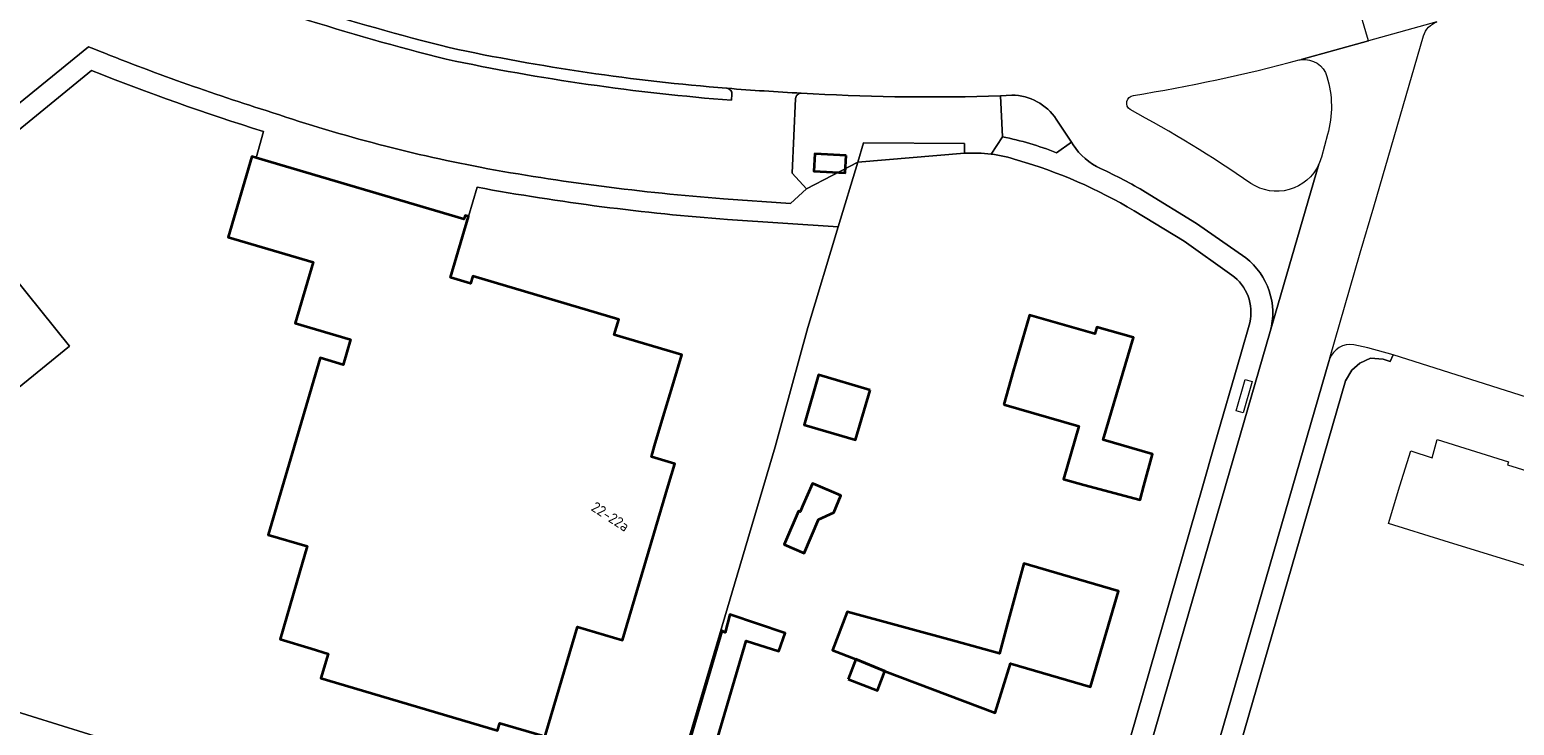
# Model space of a CAD drawing. Extents: x 184422 to 188298, y 343471 to 350189.
# Tile 466 of 513: x 187363 to 187490, y 348979 to 349039. Entities that reach past the tile are written whole.
import ezdxf
from ezdxf.enums import TextEntityAlignment as Align

# ---------------------------------------------------------------- set-up
doc = ezdxf.new("R2010")
doc.units = 0
for name, color, linetype, lineweight in [('B-WA-GR-BEPLANTING_CULTUUR_BODEMBEDEKKER-GV', 252, 'Continuous', 18), ('B-WA-GR-BEPLANTING_CULTUUR_HEESTERS-GV', 252, 'Continuous', 18), ('B-WA-OG-TERREIN_ERF-GV', 252, 'Continuous', 18), ('B-WA-VH-VERHARDING_ASFALT-GV', 252, 'Continuous', 18), ('B-WA-VH-VERHARDING_BETONSTRAATSTEEN-GV', 252, 'Continuous', 18), ('B-WA-VH-VERHARDING_TEGEL-GV', 252, 'Continuous', 18), ('B-WE-OG-BEBOUWING-GV', 250, 'Continuous', 35), ('B-WE-OG-BEBOUWING-T18', 10, 'Continuous', 18)]:
    doc.layers.add(name, color=color, linetype=linetype, lineweight=lineweight)
doc.styles.add('NLCS-ISO-M500-T18', font='NLCS-ISO.ttf', dxfattribs={"height": 0.9})

msp = doc.modelspace()

# ---------------------------------------------------------------- linework, layer by layer
at = {"layer": 'B-WA-GR-BEPLANTING_CULTUUR_BODEMBEDEKKER-GV', "flags": 128}
msp.add_lwpolyline([(187433.64, 349027.727), (187442.781, 349028.491), (187442.783, 349029.316), (187434.138, 349029.377)], close=True, dxfattribs=at)
msp.add_lwpolyline([(187433.64, 349027.727), (187442.781, 349028.491), (187442.783, 349029.316), (187434.138, 349029.377)], close=True, dxfattribs=at)
msp.add_lwpolyline([(187433.64, 349027.727), (187442.781, 349028.491), (187442.783, 349029.316), (187434.138, 349029.377)], close=True, dxfattribs=at)
at = {"layer": 'B-WA-GR-BEPLANTING_CULTUUR_HEESTERS-GV'}
for points in [[(187398.657, 349037.538, -0.0296696), (187373.852, 349045.396)], [(187398.657, 349037.538, -0.0296696), (187373.852, 349045.396)], [(187398.657, 349037.538, -0.0296696), (187373.852, 349045.396)], [(187373.489, 349044.455, 0.0304844), (187398.397, 349036.548)], [(187373.489, 349044.455, 0.0304844), (187398.397, 349036.548)], [(187373.489, 349044.455, 0.0304844), (187398.397, 349036.548)], [(187422.406, 349034.062, -0.0323418), (187398.657, 349037.538)], [(187422.406, 349034.062, -0.0323418), (187398.657, 349037.538)], [(187422.406, 349034.062, -0.0323418), (187398.657, 349037.538)], [(187398.397, 349036.548, 0.0323917), (187422.839, 349033.03)], [(187398.397, 349036.548, 0.0323917), (187422.839, 349033.03)], [(187398.397, 349036.548, 0.0323917), (187422.839, 349033.03)], [(187422.864, 349033.548, 0.3929931), (187422.465, 349034.057)], [(187422.864, 349033.548, 0.3929931), (187422.465, 349034.057)], [(187422.864, 349033.548, 0.3929931), (187422.465, 349034.057)], [(187450.646, 349031.404, 0.2510909), (187446.843, 349033.465)], [(187450.646, 349031.404, 0.2510909), (187446.843, 349033.465)], [(187450.646, 349031.404, 0.2510909), (187446.843, 349033.465)], [(187446.039, 349029.909, -0.04387), (187450.653, 349028.542)], [(187446.039, 349029.909, -0.04387), (187450.653, 349028.542)], [(187446.039, 349029.909, -0.04387), (187450.653, 349028.542)]]:
    msp.add_lwpolyline(points, format="xyb", dxfattribs=at)
at = {"layer": 'B-WA-GR-BEPLANTING_CULTUUR_HEESTERS-GV', "flags": 128}
for points in [[(187422.465, 349034.057), (187422.406, 349034.062)], [(187422.465, 349034.057), (187422.406, 349034.062)], [(187422.465, 349034.057), (187422.406, 349034.062)], [(187422.839, 349033.03), (187422.864, 349033.548)], [(187422.839, 349033.03), (187422.864, 349033.548)], [(187422.839, 349033.03), (187422.864, 349033.548)], [(187446.843, 349033.465), (187445.876, 349033.424), (187446.039, 349029.909)], [(187446.843, 349033.465), (187445.876, 349033.424), (187446.039, 349029.909)], [(187446.843, 349033.465), (187445.876, 349033.424), (187446.039, 349029.909)], [(187450.653, 349028.542), (187451.932, 349029.447), (187450.646, 349031.404)], [(187450.653, 349028.542), (187451.932, 349029.447), (187450.646, 349031.404)], [(187450.653, 349028.542), (187451.932, 349029.447), (187450.646, 349031.404)]]:
    msp.add_lwpolyline(points, dxfattribs=at)
at = {"layer": 'B-WA-OG-TERREIN_ERF-GV', "flags": 128}
for points in [[(187368.007, 349035.59), (187355.429, 349025.303), (187357.565, 349022.596), (187366.13, 349011.974), (187359.041, 349006.2), (187352.865, 349001.132), (187336.865, 348988.357), (187354.121, 348982.981), (187371.719, 348977.507), (187389.201, 348972.012), (187386.61, 348963.21), (187384.842, 348957.254), (187387.905, 348956.274), (187392.793, 348954.738), (187394.487, 348960.156), (187395.362, 348962.952), (187412.673, 348957.597), (187417.259, 348971.922), (187426.565, 349003.353), (187429.365, 349013.571), (187431.962, 349022.186), (187422.498, 349022.817)], [(187368.007, 349035.59), (187355.429, 349025.303), (187357.565, 349022.596), (187366.13, 349011.974), (187359.041, 349006.2), (187352.865, 349001.132), (187336.865, 348988.357), (187354.121, 348982.981), (187371.719, 348977.507), (187389.201, 348972.012), (187386.61, 348963.21), (187384.842, 348957.254), (187387.905, 348956.274), (187392.793, 348954.738), (187394.487, 348960.156), (187395.362, 348962.952), (187412.673, 348957.597), (187417.259, 348971.922), (187426.565, 349003.353), (187429.365, 349013.571), (187431.962, 349022.186), (187422.498, 349022.817)], [(187368.007, 349035.59), (187355.429, 349025.303), (187357.565, 349022.596), (187366.13, 349011.974), (187359.041, 349006.2), (187352.865, 349001.132), (187336.865, 348988.357), (187354.121, 348982.981), (187371.719, 348977.507), (187389.201, 348972.012), (187386.61, 348963.21), (187384.842, 348957.254), (187387.905, 348956.274), (187392.793, 348954.738), (187394.487, 348960.156), (187395.362, 348962.952), (187412.673, 348957.597), (187417.259, 348971.922), (187426.565, 349003.353), (187429.365, 349013.571), (187431.962, 349022.186), (187422.498, 349022.817)], [(187377.737, 348933.113), (187377.946, 348933.819), (187382.584, 348949.486), (187384.842, 348957.254), (187386.61, 348963.21), (187389.201, 348972.012), (187371.719, 348977.507), (187354.121, 348982.981), (187336.865, 348988.357), (187352.865, 349001.132), (187359.041, 349006.2), (187366.13, 349011.974), (187357.565, 349022.596), (187355.429, 349025.303), (187354.367, 349026.649), (187348.324, 349034.308), (187333.536, 349022.271), (187313.75, 349006.246), (187313.516, 349006.559), (187306.372, 349000.709)], [(187377.737, 348933.113), (187377.946, 348933.819), (187382.584, 348949.486), (187384.842, 348957.254), (187386.61, 348963.21), (187389.201, 348972.012), (187371.719, 348977.507), (187354.121, 348982.981), (187336.865, 348988.357), (187352.865, 349001.132), (187359.041, 349006.2), (187366.13, 349011.974), (187357.565, 349022.596), (187355.429, 349025.303), (187354.367, 349026.649), (187348.324, 349034.308), (187333.536, 349022.271), (187313.75, 349006.246), (187313.516, 349006.559), (187306.372, 349000.709)], [(187377.737, 348933.113), (187377.946, 348933.819), (187382.584, 348949.486), (187384.842, 348957.254), (187386.61, 348963.21), (187389.201, 348972.012), (187371.719, 348977.507), (187354.121, 348982.981), (187336.865, 348988.357), (187352.865, 349001.132), (187359.041, 349006.2), (187366.13, 349011.974), (187357.565, 349022.596), (187355.429, 349025.303), (187354.367, 349026.649), (187348.324, 349034.308), (187333.536, 349022.271), (187313.75, 349006.246), (187313.516, 349006.559), (187306.372, 349000.709)], [(187386.831, 348986.071), (187384.177, 348986.869), (187385.823, 348992.573), (187386.476, 348994.838), (187383.138, 348995.822), (187387.6, 349010.968), (187389.576, 349010.386), (187390.21, 349012.534), (187385.471, 349013.93), (187387.014, 349019.168), (187379.724, 349021.316), (187381.756, 349028.213), (187382.111, 349028.108), (187382.751, 349030.356)], [(187386.831, 348986.071), (187384.177, 348986.869), (187385.823, 348992.573), (187386.476, 348994.838), (187383.138, 348995.822), (187387.6, 349010.968), (187389.576, 349010.386), (187390.21, 349012.534), (187385.471, 349013.93), (187387.014, 349019.168), (187379.724, 349021.316), (187381.756, 349028.213), (187382.111, 349028.108), (187382.751, 349030.356)], [(187386.831, 348986.071), (187384.177, 348986.869), (187385.823, 348992.573), (187386.476, 348994.838), (187383.138, 348995.822), (187387.6, 349010.968), (187389.576, 349010.386), (187390.21, 349012.534), (187385.471, 349013.93), (187387.014, 349019.168), (187379.724, 349021.316), (187381.756, 349028.213), (187382.111, 349028.108), (187382.751, 349030.356)], [(187442.781, 349028.491), (187433.64, 349027.727), (187431.962, 349022.186), (187429.365, 349013.571), (187426.565, 349003.353), (187417.259, 348971.922), (187412.673, 348957.597), (187395.362, 348962.952), (187394.487, 348960.156), (187392.793, 348954.738)], [(187442.781, 349028.491), (187433.64, 349027.727), (187431.962, 349022.186), (187429.365, 349013.571), (187426.565, 349003.353), (187417.259, 348971.922), (187412.673, 348957.597), (187395.362, 348962.952), (187394.487, 348960.156), (187392.793, 348954.738)], [(187442.781, 349028.491), (187433.64, 349027.727), (187431.962, 349022.186), (187429.365, 349013.571), (187426.565, 349003.353), (187417.259, 348971.922), (187412.673, 348957.597), (187395.362, 348962.952), (187394.487, 348960.156), (187392.793, 348954.738)], [(187401.037, 349025.584), (187400.316, 349023.071), (187398.757, 349017.849), (187400.472, 349017.337), (187400.664, 349017.979), (187413.178, 349014.242), (187412.793, 349012.945), (187418.564, 349011.231), (187417.855, 349008.844), (187416.9, 349005.628), (187416.248, 349003.431), (187415.971, 349002.498), (187417.975, 349001.903), (187417.41, 349000), (187413.49, 348986.795), (187409.655, 348987.933), (187406.678, 348977.906), (187406.429, 348977.98), (187406.617, 348978.613), (187402.979, 348979.692), (187402.792, 348979.06), (187387.664, 348983.55), (187388.283, 348985.634), (187386.831, 348986.071)], [(187401.037, 349025.584), (187400.316, 349023.071), (187398.757, 349017.849), (187400.472, 349017.337), (187400.664, 349017.979), (187413.178, 349014.242), (187412.793, 349012.945), (187418.564, 349011.231), (187417.855, 349008.844), (187416.9, 349005.628), (187416.248, 349003.431), (187415.971, 349002.498), (187417.975, 349001.903), (187417.41, 349000), (187413.49, 348986.795), (187409.655, 348987.933), (187406.678, 348977.906), (187406.429, 348977.98), (187406.617, 348978.613), (187402.979, 348979.692), (187402.792, 348979.06), (187387.664, 348983.55), (187388.283, 348985.634), (187386.831, 348986.071)], [(187401.037, 349025.584), (187400.316, 349023.071), (187398.757, 349017.849), (187400.472, 349017.337), (187400.664, 349017.979), (187413.178, 349014.242), (187412.793, 349012.945), (187418.564, 349011.231), (187417.855, 349008.844), (187416.9, 349005.628), (187416.248, 349003.431), (187415.971, 349002.498), (187417.975, 349001.903), (187417.41, 349000), (187413.49, 348986.795), (187409.655, 348987.933), (187406.678, 348977.906), (187406.429, 348977.98), (187406.617, 348978.613), (187402.979, 348979.692), (187402.792, 348979.06), (187387.664, 348983.55), (187388.283, 348985.634), (187386.831, 348986.071)], [(187465.681, 349018.066), (187461.597, 349020.958), (187457.315, 349023.549)], [(187465.681, 349018.066), (187461.597, 349020.958), (187457.315, 349023.549)], [(187465.681, 349018.066), (187461.597, 349020.958), (187457.315, 349023.549)], [(187392.793, 348954.738), (187389.101, 348942.969), (187385.458, 348930.692), (187394.553, 348928.002), (187421.526, 348919.956), (187434.839, 348916.034), (187436.816, 348916.097), (187438.442, 348917.239), (187439.179, 348919.334), (187454.467, 348972.42), (187454.692, 348972.361), (187455.874, 348976.558), (187456.408, 348976.397), (187463.189, 349000), (187464.2, 349003.518), (187466.433, 349011.291), (187467.206, 349013.981)], [(187392.793, 348954.738), (187389.101, 348942.969), (187385.458, 348930.692), (187394.553, 348928.002), (187421.526, 348919.956), (187434.839, 348916.034), (187436.816, 348916.097), (187438.442, 348917.239), (187439.179, 348919.334), (187454.467, 348972.42), (187454.692, 348972.361), (187455.874, 348976.558), (187456.408, 348976.397), (187463.189, 349000), (187464.2, 349003.518), (187466.433, 349011.291), (187467.206, 349013.981)], [(187392.793, 348954.738), (187389.101, 348942.969), (187385.458, 348930.692), (187394.553, 348928.002), (187421.526, 348919.956), (187434.839, 348916.034), (187436.816, 348916.097), (187438.442, 348917.239), (187439.179, 348919.334), (187454.467, 348972.42), (187454.692, 348972.361), (187455.874, 348976.558), (187456.408, 348976.397), (187463.189, 349000), (187464.2, 349003.518), (187466.433, 349011.291), (187467.206, 349013.981)], [(187500.611, 349004.52), (187479.491, 349011.238), (187479.245, 349010.658), (187478.627, 349010.861), (187477.538, 349010.946), (187476.63, 349010.503), (187475.951, 349009.905), (187475.417, 349008.998), (187472.815, 349000), (187446.045, 348907.411), (187445.671, 348906.116), (187439.172, 348884.141)], [(187500.611, 349004.52), (187479.491, 349011.238), (187479.245, 349010.658), (187478.627, 349010.861), (187477.538, 349010.946), (187476.63, 349010.503), (187475.951, 349009.905), (187475.417, 349008.998), (187472.815, 349000), (187446.045, 348907.411), (187445.671, 348906.116), (187439.172, 348884.141)], [(187500.611, 349004.52), (187479.491, 349011.238), (187479.245, 349010.658), (187478.627, 349010.861), (187477.538, 349010.946), (187476.63, 349010.503), (187475.951, 349009.905), (187475.417, 349008.998), (187472.815, 349000), (187446.045, 348907.411), (187445.671, 348906.116), (187439.172, 348884.141)]]:
    msp.add_lwpolyline(points, dxfattribs=at)
at = {"layer": 'B-WA-OG-TERREIN_ERF-GV'}
for points in [[(187382.751, 349030.356, -0.0187627), (187368.007, 349035.59)], [(187382.751, 349030.356, -0.0187627), (187368.007, 349035.59)], [(187382.751, 349030.356, -0.0187627), (187368.007, 349035.59)], [(187445.078, 349028.417, 0.0478809), (187442.781, 349028.491)], [(187445.078, 349028.417, 0.0478809), (187442.781, 349028.491)], [(187445.078, 349028.417, 0.0478809), (187442.781, 349028.491)], [(187447.319, 349027.909, 0.0473938), (187445.078, 349028.417)], [(187447.319, 349027.909, 0.0473938), (187445.078, 349028.417)], [(187447.319, 349027.909, 0.0473938), (187445.078, 349028.417)], [(187457.315, 349023.549, 0.0650653), (187447.319, 349027.909)], [(187457.315, 349023.549, 0.0650653), (187447.319, 349027.909)], [(187457.315, 349023.549, 0.0650653), (187447.319, 349027.909)], [(187422.498, 349022.817, -0.0264076), (187401.037, 349025.584)], [(187422.498, 349022.817, -0.0264076), (187401.037, 349025.584)], [(187422.498, 349022.817, -0.0264076), (187401.037, 349025.584)], [(187467.206, 349013.981, 0.3046309), (187465.681, 349018.066)], [(187467.206, 349013.981, 0.3046309), (187465.681, 349018.066)], [(187467.206, 349013.981, 0.3046309), (187465.681, 349018.066)]]:
    msp.add_lwpolyline(points, format="xyb", dxfattribs=at)
at = {"layer": 'B-WA-OG-TERREIN_ERF-GV', "flags": 128}
for points in [[(187446.962, 349009.829), (187448.343, 349014.635), (187453.94, 349013.027), (187454.105, 349013.604), (187457.253, 349012.701), (187454.646, 349003.941), (187458.875, 349002.708), (187458.146, 349000), (187457.826, 348998.81), (187452.998, 349000.109), (187451.247, 349000.58), (187452.563, 349005.119), (187446.143, 349006.98)], [(187446.962, 349009.829), (187448.343, 349014.635), (187453.94, 349013.027), (187454.105, 349013.604), (187457.253, 349012.701), (187454.646, 349003.941), (187458.875, 349002.708), (187458.146, 349000), (187457.826, 348998.81), (187452.998, 349000.109), (187451.247, 349000.58), (187452.563, 349005.119), (187446.143, 349006.98)], [(187446.962, 349009.829), (187448.343, 349014.635), (187453.94, 349013.027), (187454.105, 349013.604), (187457.253, 349012.701), (187454.646, 349003.941), (187458.875, 349002.708), (187458.146, 349000), (187457.826, 348998.81), (187452.998, 349000.109), (187451.247, 349000.58), (187452.563, 349005.119), (187446.143, 349006.98)], [(187480.073, 349000), (187481.001, 349002.998), (187482.82, 349002.419), (187483.255, 349003.969), (187489.366, 349002.07), (187489.282, 349001.806), (187495.093, 349000), (187496.653, 348999.515), (187495.169, 348994.74), (187494.338, 348992.069), (187483.857, 348995.312), (187479.08, 348996.79)], [(187480.073, 349000), (187481.001, 349002.998), (187482.82, 349002.419), (187483.255, 349003.969), (187489.366, 349002.07), (187489.282, 349001.806), (187495.093, 349000), (187496.653, 348999.515), (187495.169, 348994.74), (187494.338, 348992.069), (187483.857, 348995.312), (187479.08, 348996.79)], [(187480.073, 349000), (187481.001, 349002.998), (187482.82, 349002.419), (187483.255, 349003.969), (187489.366, 349002.07), (187489.282, 349001.806), (187495.093, 349000), (187496.653, 348999.515), (187495.169, 348994.74), (187494.338, 348992.069), (187483.857, 348995.312), (187479.08, 348996.79)], [(187435.973, 348984.145), (187433.485, 348985.171), (187431.491, 348985.927), (187432.743, 348989.225), (187442.062, 348986.674), (187445.766, 348985.66), (187446.463, 348988.205), (187447.873, 348993.354), (187451.18, 348992.384), (187455.978, 348990.976), (187453.574, 348982.782), (187448.776, 348984.19), (187446.717, 348984.794), (187445.413, 348980.562)], [(187435.973, 348984.145), (187433.485, 348985.171), (187431.491, 348985.927), (187432.743, 348989.225), (187442.062, 348986.674), (187445.766, 348985.66), (187446.463, 348988.205), (187447.873, 348993.354), (187451.18, 348992.384), (187455.978, 348990.976), (187453.574, 348982.782), (187448.776, 348984.19), (187446.717, 348984.794), (187445.413, 348980.562)], [(187435.973, 348984.145), (187433.485, 348985.171), (187431.491, 348985.927), (187432.743, 348989.225), (187442.062, 348986.674), (187445.766, 348985.66), (187446.463, 348988.205), (187447.873, 348993.354), (187451.18, 348992.384), (187455.978, 348990.976), (187453.574, 348982.782), (187448.776, 348984.19), (187446.717, 348984.794), (187445.413, 348980.562)]]:
    msp.add_lwpolyline(points, close=True, dxfattribs=at)
at = {"layer": 'B-WA-VH-VERHARDING_ASFALT-GV', "flags": 128}
for points in [[(187471.616, 349036.517), (187477.371, 349038.119), (187475.126, 349045.78)], [(187471.616, 349036.517), (187477.371, 349038.119), (187475.126, 349045.78)], [(187471.616, 349036.517), (187477.371, 349038.119), (187475.126, 349045.78)], [(187483.246, 349039.755), (187477.371, 349038.119), (187471.616, 349036.517)], [(187483.246, 349039.755), (187477.371, 349038.119), (187471.616, 349036.517)], [(187483.246, 349039.755), (187477.371, 349038.119), (187471.616, 349036.517)], [(187474.054, 349010.861), (187476.676, 349019.968), (187477.823, 349023.902), (187482.093, 349038.546)], [(187474.054, 349010.861), (187476.676, 349019.968), (187477.823, 349023.902), (187482.093, 349038.546)], [(187474.054, 349010.861), (187476.676, 349019.968), (187477.823, 349023.902), (187482.093, 349038.546)], [(187422.406, 349034.062), (187422.465, 349034.057)], [(187422.406, 349034.062), (187422.465, 349034.057)], [(187422.406, 349034.062), (187422.465, 349034.057)], [(187444.842, 349033.374), (187445.876, 349033.424), (187446.843, 349033.465)], [(187444.842, 349033.374), (187445.876, 349033.424), (187446.843, 349033.465)], [(187444.842, 349033.374), (187445.876, 349033.424), (187446.843, 349033.465)], [(187450.646, 349031.404), (187451.932, 349029.447), (187452.077, 349029.226)], [(187450.646, 349031.404), (187451.932, 349029.447), (187452.077, 349029.226)], [(187450.646, 349031.404), (187451.932, 349029.447), (187452.077, 349029.226)], [(187473.866, 349030.09), (187473.35, 349028.166)], [(187473.866, 349030.09), (187473.35, 349028.166)], [(187473.866, 349030.09), (187473.35, 349028.166)], [(187473.127, 349027.546), (187468.967, 349013.234), (187465.141, 349000), (187441.477, 348918.144), (187441.473, 348918.129), (187438.944, 348909.466), (187444.255, 348907.929), (187470.911, 349000), (187473.993, 349010.647)], [(187473.127, 349027.546), (187468.967, 349013.234), (187465.141, 349000), (187441.477, 348918.144), (187441.473, 348918.129), (187438.944, 348909.466), (187444.255, 348907.929), (187470.911, 349000), (187473.993, 349010.647)], [(187473.127, 349027.546), (187468.967, 349013.234), (187465.141, 349000), (187441.477, 348918.144), (187441.473, 348918.129), (187438.944, 348909.466), (187444.255, 348907.929), (187470.911, 349000), (187473.993, 349010.647)], [(187468.967, 349013.234), (187473.127, 349027.546)], [(187468.967, 349013.234), (187473.127, 349027.546)], [(187468.967, 349013.234), (187473.127, 349027.546)], [(187458.293, 349025.166), (187462.654, 349022.466), (187466.863, 349019.533)], [(187458.293, 349025.166), (187462.654, 349022.466), (187466.863, 349019.533)], [(187458.293, 349025.166), (187462.654, 349022.466), (187466.863, 349019.533)]]:
    msp.add_lwpolyline(points, dxfattribs=at)
at = {"layer": 'B-WA-VH-VERHARDING_ASFALT-GV'}
for points in [[(187373.852, 349045.396, 0.0296696), (187398.657, 349037.538)], [(187373.852, 349045.396, 0.0296696), (187398.657, 349037.538)], [(187373.852, 349045.396, 0.0296696), (187398.657, 349037.538)], [(187482.093, 349038.546, -0.2379611), (187483.246, 349039.755)], [(187482.093, 349038.546, -0.2379611), (187483.246, 349039.755)], [(187482.093, 349038.546, -0.2379611), (187483.246, 349039.755)], [(187398.657, 349037.538, 0.0323418), (187422.406, 349034.062)], [(187398.657, 349037.538, 0.0323418), (187422.406, 349034.062)], [(187398.657, 349037.538, 0.0323418), (187422.406, 349034.062)], [(187457.245, 349033.435, 0.0244527), (187471.453, 349036.489)], [(187457.245, 349033.435, 0.0244527), (187471.453, 349036.489)], [(187457.245, 349033.435, 0.0244527), (187471.453, 349036.489)], [(187471.453, 349036.489, -0.0129421), (187471.616, 349036.517)], [(187471.453, 349036.489, -0.0129421), (187471.616, 349036.517)], [(187471.453, 349036.489, -0.0129421), (187471.616, 349036.517)], [(187471.616, 349036.517, -0.3708009), (187473.82, 349035.063)], [(187471.616, 349036.517, -0.3708009), (187473.82, 349035.063)], [(187471.616, 349036.517, -0.3708009), (187473.82, 349035.063)], [(187473.82, 349035.063, -0.1443693), (187473.866, 349030.09)], [(187473.82, 349035.063, -0.1443693), (187473.866, 349030.09)], [(187473.82, 349035.063, -0.1443693), (187473.866, 349030.09)], [(187422.465, 349034.057, 0.0066539), (187428.809, 349033.639)], [(187422.465, 349034.057, 0.0066539), (187428.809, 349033.639)], [(187422.465, 349034.057, 0.0066539), (187428.809, 349033.639)], [(187428.809, 349033.639, 0.0210165), (187444.842, 349033.374)], [(187428.809, 349033.639, 0.0210165), (187444.842, 349033.374)], [(187428.809, 349033.639, 0.0210165), (187444.842, 349033.374)], [(187446.843, 349033.465, -0.2510909), (187450.646, 349031.404)], [(187446.843, 349033.465, -0.2510909), (187450.646, 349031.404)], [(187446.843, 349033.465, -0.2510909), (187450.646, 349031.404)], [(187456.966, 349032.229, -0.680412), (187457.245, 349033.435)], [(187456.966, 349032.229, -0.680412), (187457.245, 349033.435)], [(187456.966, 349032.229, -0.680412), (187457.245, 349033.435)], [(187467.306, 349025.915, 0.0277728), (187456.966, 349032.229)], [(187467.306, 349025.915, 0.0277728), (187456.966, 349032.229)], [(187467.306, 349025.915, 0.0277728), (187456.966, 349032.229)], [(187452.077, 349029.226, 0.1387317), (187454.443, 349027.177)], [(187452.077, 349029.226, 0.1387317), (187454.443, 349027.177)], [(187452.077, 349029.226, 0.1387317), (187454.443, 349027.177)], [(187473.35, 349028.166, -0.0408405), (187473.127, 349027.546)], [(187473.35, 349028.166, -0.0408405), (187473.127, 349027.546)], [(187473.35, 349028.166, -0.0408405), (187473.127, 349027.546)], [(187454.443, 349027.177, -0.0273958), (187458.293, 349025.166)], [(187454.443, 349027.177, -0.0273958), (187458.293, 349025.166)], [(187454.443, 349027.177, -0.0273958), (187458.293, 349025.166)], [(187473.127, 349027.546, -0.4640186), (187467.306, 349025.915)], [(187473.127, 349027.546, -0.4640186), (187467.306, 349025.915)], [(187473.127, 349027.546, -0.4640186), (187467.306, 349025.915)], [(187466.863, 349019.533, -0.3045093), (187468.967, 349013.234)], [(187466.863, 349019.533, -0.3045093), (187468.967, 349013.234)], [(187466.863, 349019.533, -0.3045093), (187468.967, 349013.234)], [(187473.993, 349010.647, -0.0240727), (187474.054, 349010.861)], [(187473.993, 349010.647, -0.0240727), (187474.054, 349010.861)], [(187473.993, 349010.647, -0.0240727), (187474.054, 349010.861)]]:
    msp.add_lwpolyline(points, format="xyb", dxfattribs=at)
at = {"layer": 'B-WA-VH-VERHARDING_BETONSTRAATSTEEN-GV'}
for points in [[(187398.397, 349036.548, -0.0304844), (187373.489, 349044.455)], [(187398.397, 349036.548, -0.0304844), (187373.489, 349044.455)], [(187398.397, 349036.548, -0.0304844), (187373.489, 349044.455)], [(187367.754, 349037.618, 0.0202938), (187382.984, 349032.148)], [(187367.754, 349037.618, 0.0202938), (187382.984, 349032.148)], [(187367.754, 349037.618, 0.0202938), (187382.984, 349032.148)], [(187422.839, 349033.03, -0.0323917), (187398.397, 349036.548)], [(187422.839, 349033.03, -0.0323917), (187398.397, 349036.548)], [(187422.839, 349033.03, -0.0323917), (187398.397, 349036.548)], [(187428.809, 349033.639, -0.0066539), (187422.465, 349034.057)], [(187422.465, 349034.057, -0.3929931), (187422.864, 349033.548)], [(187428.809, 349033.639, -0.0066539), (187422.465, 349034.057)], [(187422.465, 349034.057, -0.3929931), (187422.864, 349033.548)], [(187428.809, 349033.639, -0.0066539), (187422.465, 349034.057)], [(187422.465, 349034.057, -0.3929931), (187422.864, 349033.548)], [(187428.319, 349033.175, -0.4171669), (187428.809, 349033.639)], [(187428.319, 349033.175, -0.4171669), (187428.809, 349033.639)], [(187428.319, 349033.175, -0.4171669), (187428.809, 349033.639)], [(187382.984, 349032.148, 0.0343171), (187401.315, 349027.289)], [(187382.984, 349032.148, 0.0343171), (187401.315, 349027.289)], [(187382.984, 349032.148, 0.0343171), (187401.315, 349027.289)], [(187401.315, 349027.289, 0.0268752), (187422.133, 349024.602)], [(187401.315, 349027.289, 0.0268752), (187422.133, 349024.602)], [(187401.315, 349027.289, 0.0268752), (187422.133, 349024.602)]]:
    msp.add_lwpolyline(points, format="xyb", dxfattribs=at)
at = {"layer": 'B-WA-VH-VERHARDING_BETONSTRAATSTEEN-GV', "flags": 128}
for points in [[(187351.099, 349038.223), (187351.924, 349037.173), (187353.092, 349035.687), (187357.879, 349029.596), (187367.754, 349037.618)], [(187351.099, 349038.223), (187351.924, 349037.173), (187353.092, 349035.687), (187357.879, 349029.596), (187367.754, 349037.618)], [(187351.099, 349038.223), (187351.924, 349037.173), (187353.092, 349035.687), (187357.879, 349029.596), (187367.754, 349037.618)], [(187422.133, 349024.602), (187427.888, 349024.202), (187429.26, 349025.442), (187428.017, 349026.776), (187428.319, 349033.175)], [(187422.133, 349024.602), (187427.888, 349024.202), (187429.26, 349025.442), (187428.017, 349026.776), (187428.319, 349033.175)], [(187422.133, 349024.602), (187427.888, 349024.202), (187429.26, 349025.442), (187428.017, 349026.776), (187428.319, 349033.175)], [(187422.864, 349033.548), (187422.839, 349033.03)], [(187422.864, 349033.548), (187422.839, 349033.03)], [(187422.864, 349033.548), (187422.839, 349033.03)]]:
    msp.add_lwpolyline(points, dxfattribs=at)
at = {"layer": 'B-WA-VH-VERHARDING_TEGEL-GV', "flags": 128}
for points in [[(187367.754, 349037.618), (187357.879, 349029.596), (187353.092, 349035.687), (187351.924, 349037.173), (187350.573, 349036.079), (187351.76, 349034.566), (187356.563, 349028.443), (187354.367, 349026.649), (187355.429, 349025.303), (187368.007, 349035.59)], [(187367.754, 349037.618), (187357.879, 349029.596), (187353.092, 349035.687), (187351.924, 349037.173), (187350.573, 349036.079), (187351.76, 349034.566), (187356.563, 349028.443), (187354.367, 349026.649), (187355.429, 349025.303), (187368.007, 349035.59)], [(187367.754, 349037.618), (187357.879, 349029.596), (187353.092, 349035.687), (187351.924, 349037.173), (187350.573, 349036.079), (187351.76, 349034.566), (187356.563, 349028.443), (187354.367, 349026.649), (187355.429, 349025.303), (187368.007, 349035.59)], [(187428.319, 349033.175), (187428.017, 349026.776), (187429.26, 349025.442), (187433.64, 349027.727), (187434.138, 349029.377), (187442.783, 349029.316), (187442.781, 349028.491)], [(187428.319, 349033.175), (187428.017, 349026.776), (187429.26, 349025.442), (187433.64, 349027.727), (187434.138, 349029.377), (187442.783, 349029.316), (187442.781, 349028.491)], [(187428.319, 349033.175), (187428.017, 349026.776), (187429.26, 349025.442), (187433.64, 349027.727), (187434.138, 349029.377), (187442.783, 349029.316), (187442.781, 349028.491)], [(187445.078, 349028.417), (187446.039, 349029.909), (187445.876, 349033.424), (187444.842, 349033.374)], [(187445.078, 349028.417), (187446.039, 349029.909), (187445.876, 349033.424), (187444.842, 349033.374)], [(187445.078, 349028.417), (187446.039, 349029.909), (187445.876, 349033.424), (187444.842, 349033.374)], [(187382.751, 349030.356), (187382.111, 349028.108), (187399.918, 349022.856), (187400.01, 349023.163), (187400.316, 349023.071), (187401.037, 349025.584)], [(187382.751, 349030.356), (187382.111, 349028.108), (187399.918, 349022.856), (187400.01, 349023.163), (187400.316, 349023.071), (187401.037, 349025.584)], [(187382.751, 349030.356), (187382.111, 349028.108), (187399.918, 349022.856), (187400.01, 349023.163), (187400.316, 349023.071), (187401.037, 349025.584)], [(187446.039, 349029.909), (187445.078, 349028.417)], [(187446.039, 349029.909), (187445.078, 349028.417)], [(187446.039, 349029.909), (187445.078, 349028.417)], [(187452.077, 349029.226), (187451.932, 349029.447), (187450.653, 349028.542)], [(187452.077, 349029.226), (187451.932, 349029.447), (187450.653, 349028.542)], [(187452.077, 349029.226), (187451.932, 349029.447), (187450.653, 349028.542)], [(187422.498, 349022.817), (187431.962, 349022.186), (187433.64, 349027.727), (187429.26, 349025.442), (187427.888, 349024.202), (187422.133, 349024.602)], [(187422.498, 349022.817), (187431.962, 349022.186), (187433.64, 349027.727), (187429.26, 349025.442), (187427.888, 349024.202), (187422.133, 349024.602)], [(187422.498, 349022.817), (187431.962, 349022.186), (187433.64, 349027.727), (187429.26, 349025.442), (187427.888, 349024.202), (187422.133, 349024.602)], [(187466.863, 349019.533), (187462.654, 349022.466), (187458.293, 349025.166)], [(187466.863, 349019.533), (187462.654, 349022.466), (187458.293, 349025.166)], [(187466.863, 349019.533), (187462.654, 349022.466), (187458.293, 349025.166)], [(187457.315, 349023.549), (187461.597, 349020.958), (187465.681, 349018.066)], [(187457.315, 349023.549), (187461.597, 349020.958), (187465.681, 349018.066)], [(187457.315, 349023.549), (187461.597, 349020.958), (187465.681, 349018.066)], [(187467.206, 349013.981), (187466.433, 349011.291), (187464.2, 349003.518), (187463.189, 349000), (187456.408, 348976.397), (187455.874, 348976.558), (187454.692, 348972.361), (187454.467, 348972.42), (187439.179, 348919.334), (187441.473, 348918.129), (187441.477, 348918.144), (187465.141, 349000), (187468.967, 349013.234)], [(187467.206, 349013.981), (187466.433, 349011.291), (187464.2, 349003.518), (187463.189, 349000), (187456.408, 348976.397), (187455.874, 348976.558), (187454.692, 348972.361), (187454.467, 348972.42), (187439.179, 348919.334), (187441.473, 348918.129), (187441.477, 348918.144), (187465.141, 349000), (187468.967, 349013.234)], [(187467.206, 349013.981), (187466.433, 349011.291), (187464.2, 349003.518), (187463.189, 349000), (187456.408, 348976.397), (187455.874, 348976.558), (187454.692, 348972.361), (187454.467, 348972.42), (187439.179, 348919.334), (187441.473, 348918.129), (187441.477, 348918.144), (187465.141, 349000), (187468.967, 349013.234)], [(187479.491, 349011.238), (187477.311, 349011.84), (187476.122, 349012.098)], [(187479.491, 349011.238), (187477.311, 349011.84), (187476.122, 349012.098)], [(187479.491, 349011.238), (187477.311, 349011.84), (187476.122, 349012.098)], [(187473.993, 349010.647), (187470.911, 349000), (187444.255, 348907.929), (187446.045, 348907.411), (187472.815, 349000), (187475.417, 349008.998), (187475.951, 349009.905), (187476.63, 349010.503), (187477.538, 349010.946), (187478.627, 349010.861), (187479.245, 349010.658), (187479.491, 349011.238)], [(187473.993, 349010.647), (187470.911, 349000), (187444.255, 348907.929), (187446.045, 348907.411), (187472.815, 349000), (187475.417, 349008.998), (187475.951, 349009.905), (187476.63, 349010.503), (187477.538, 349010.946), (187478.627, 349010.861), (187479.245, 349010.658), (187479.491, 349011.238)], [(187473.993, 349010.647), (187470.911, 349000), (187444.255, 348907.929), (187446.045, 348907.411), (187472.815, 349000), (187475.417, 349008.998), (187475.951, 349009.905), (187476.63, 349010.503), (187477.538, 349010.946), (187478.627, 349010.861), (187479.245, 349010.658), (187479.491, 349011.238)]]:
    msp.add_lwpolyline(points, dxfattribs=at)
at = {"layer": 'B-WA-VH-VERHARDING_TEGEL-GV'}
for points in [[(187382.984, 349032.148, -0.0202938), (187367.754, 349037.618)], [(187382.984, 349032.148, -0.0202938), (187367.754, 349037.618)], [(187382.984, 349032.148, -0.0202938), (187367.754, 349037.618)], [(187368.007, 349035.59, 0.0187627), (187382.751, 349030.356)], [(187368.007, 349035.59, 0.0187627), (187382.751, 349030.356)], [(187368.007, 349035.59, 0.0187627), (187382.751, 349030.356)], [(187428.809, 349033.639, 0.4171669), (187428.319, 349033.175)], [(187428.809, 349033.639, 0.4171669), (187428.319, 349033.175)], [(187428.809, 349033.639, 0.4171669), (187428.319, 349033.175)], [(187444.842, 349033.374, -0.0210165), (187428.809, 349033.639)], [(187444.842, 349033.374, -0.0210165), (187428.809, 349033.639)], [(187444.842, 349033.374, -0.0210165), (187428.809, 349033.639)], [(187401.315, 349027.289, -0.0343171), (187382.984, 349032.148)], [(187401.315, 349027.289, -0.0343171), (187382.984, 349032.148)], [(187401.315, 349027.289, -0.0343171), (187382.984, 349032.148)], [(187450.653, 349028.542, 0.04387), (187446.039, 349029.909)], [(187450.653, 349028.542, 0.04387), (187446.039, 349029.909)], [(187450.653, 349028.542, 0.04387), (187446.039, 349029.909)], [(187442.781, 349028.491, -0.0478809), (187445.078, 349028.417)], [(187442.781, 349028.491, -0.0478809), (187445.078, 349028.417)], [(187442.781, 349028.491, -0.0478809), (187445.078, 349028.417)], [(187445.078, 349028.417, -0.0473938), (187447.319, 349027.909)], [(187445.078, 349028.417, -0.0473938), (187447.319, 349027.909)], [(187445.078, 349028.417, -0.0473938), (187447.319, 349027.909)], [(187454.443, 349027.177, -0.1387317), (187452.077, 349029.226)], [(187454.443, 349027.177, -0.1387317), (187452.077, 349029.226)], [(187454.443, 349027.177, -0.1387317), (187452.077, 349029.226)], [(187422.133, 349024.602, -0.0268752), (187401.315, 349027.289)], [(187422.133, 349024.602, -0.0268752), (187401.315, 349027.289)], [(187422.133, 349024.602, -0.0268752), (187401.315, 349027.289)], [(187447.319, 349027.909, -0.0650653), (187457.315, 349023.549)], [(187447.319, 349027.909, -0.0650653), (187457.315, 349023.549)], [(187447.319, 349027.909, -0.0650653), (187457.315, 349023.549)], [(187458.293, 349025.166, 0.0273958), (187454.443, 349027.177)], [(187458.293, 349025.166, 0.0273958), (187454.443, 349027.177)], [(187458.293, 349025.166, 0.0273958), (187454.443, 349027.177)], [(187401.037, 349025.584, 0.0264076), (187422.498, 349022.817)], [(187401.037, 349025.584, 0.0264076), (187422.498, 349022.817)], [(187401.037, 349025.584, 0.0264076), (187422.498, 349022.817)], [(187468.967, 349013.234, 0.3045093), (187466.863, 349019.533)], [(187468.967, 349013.234, 0.3045093), (187466.863, 349019.533)], [(187468.967, 349013.234, 0.3045093), (187466.863, 349019.533)], [(187465.681, 349018.066, -0.3046309), (187467.206, 349013.981)], [(187465.681, 349018.066, -0.3046309), (187467.206, 349013.981)], [(187465.681, 349018.066, -0.3046309), (187467.206, 349013.981)], [(187476.122, 349012.098, 0.3610423), (187474.054, 349010.861)], [(187476.122, 349012.098, 0.3610423), (187474.054, 349010.861)], [(187476.122, 349012.098, 0.3610423), (187474.054, 349010.861)], [(187474.054, 349010.861, 0.0240727), (187473.993, 349010.647)], [(187474.054, 349010.861, 0.0240727), (187473.993, 349010.647)], [(187474.054, 349010.861, 0.0240727), (187473.993, 349010.647)]]:
    msp.add_lwpolyline(points, format="xyb", dxfattribs=at)
at = {"layer": 'B-WA-VH-VERHARDING_TEGEL-GV', "flags": 128}
msp.add_lwpolyline([(187466.053, 349006.436), (187466.818, 349009.103), (187467.41, 349008.939), (187466.656, 349006.265)], close=True, dxfattribs=at)
msp.add_lwpolyline([(187466.053, 349006.436), (187466.818, 349009.103), (187467.41, 349008.939), (187466.656, 349006.265)], close=True, dxfattribs=at)
msp.add_lwpolyline([(187466.053, 349006.436), (187466.818, 349009.103), (187467.41, 349008.939), (187466.656, 349006.265)], close=True, dxfattribs=at)
at = {"layer": 'B-WE-OG-BEBOUWING-GV', "flags": 128}
msp.add_lwpolyline([(187406.678, 348977.906), (187409.655, 348987.933), (187413.49, 348986.795), (187417.41, 349000), (187417.975, 349001.903), (187415.971, 349002.498), (187416.248, 349003.431), (187416.9, 349005.628), (187417.855, 349008.844), (187418.564, 349011.231), (187412.793, 349012.945), (187413.178, 349014.242), (187400.664, 349017.979), (187400.472, 349017.337), (187398.757, 349017.849), (187400.316, 349023.071), (187400.01, 349023.163), (187399.918, 349022.856), (187382.111, 349028.108), (187381.756, 349028.213), (187379.724, 349021.316), (187387.014, 349019.168), (187385.471, 349013.93), (187390.21, 349012.534), (187389.576, 349010.386), (187387.6, 349010.968), (187383.138, 348995.822), (187386.476, 348994.838), (187385.823, 348992.573), (187384.177, 348986.869), (187386.831, 348986.071), (187388.283, 348985.634), (187387.664, 348983.55), (187402.792, 348979.06), (187402.979, 348979.692), (187406.617, 348978.613)], dxfattribs=at)
msp.add_lwpolyline([(187406.678, 348977.906), (187409.655, 348987.933), (187413.49, 348986.795), (187417.41, 349000), (187417.975, 349001.903), (187415.971, 349002.498), (187416.248, 349003.431), (187416.9, 349005.628), (187417.855, 349008.844), (187418.564, 349011.231), (187412.793, 349012.945), (187413.178, 349014.242), (187400.664, 349017.979), (187400.472, 349017.337), (187398.757, 349017.849), (187400.316, 349023.071), (187400.01, 349023.163), (187399.918, 349022.856), (187382.111, 349028.108), (187381.756, 349028.213), (187379.724, 349021.316), (187387.014, 349019.168), (187385.471, 349013.93), (187390.21, 349012.534), (187389.576, 349010.386), (187387.6, 349010.968), (187383.138, 348995.822), (187386.476, 348994.838), (187385.823, 348992.573), (187384.177, 348986.869), (187386.831, 348986.071), (187388.283, 348985.634), (187387.664, 348983.55), (187402.792, 348979.06), (187402.979, 348979.692), (187406.617, 348978.613)], dxfattribs=at)
msp.add_lwpolyline([(187406.678, 348977.906), (187409.655, 348987.933), (187413.49, 348986.795), (187417.41, 349000), (187417.975, 349001.903), (187415.971, 349002.498), (187416.248, 349003.431), (187416.9, 349005.628), (187417.855, 349008.844), (187418.564, 349011.231), (187412.793, 349012.945), (187413.178, 349014.242), (187400.664, 349017.979), (187400.472, 349017.337), (187398.757, 349017.849), (187400.316, 349023.071), (187400.01, 349023.163), (187399.918, 349022.856), (187382.111, 349028.108), (187381.756, 349028.213), (187379.724, 349021.316), (187387.014, 349019.168), (187385.471, 349013.93), (187390.21, 349012.534), (187389.576, 349010.386), (187387.6, 349010.968), (187383.138, 348995.822), (187386.476, 348994.838), (187385.823, 348992.573), (187384.177, 348986.869), (187386.831, 348986.071), (187388.283, 348985.634), (187387.664, 348983.55), (187402.792, 348979.06), (187402.979, 348979.692), (187406.617, 348978.613)], dxfattribs=at)
for points in [[(187432.646, 349028.3), (187429.961, 349028.454), (187429.881, 349026.958), (187432.561, 349026.822)], [(187432.646, 349028.3), (187429.961, 349028.454), (187429.881, 349026.958), (187432.561, 349026.822)], [(187432.646, 349028.3), (187429.961, 349028.454), (187429.881, 349026.958), (187432.561, 349026.822)], [(187446.143, 349006.98), (187452.563, 349005.119), (187451.247, 349000.58), (187452.998, 349000.109), (187457.826, 348998.81), (187458.146, 349000), (187458.875, 349002.708), (187454.646, 349003.941), (187457.253, 349012.701), (187454.105, 349013.604), (187453.94, 349013.027), (187448.343, 349014.635), (187446.962, 349009.829)], [(187446.143, 349006.98), (187452.563, 349005.119), (187451.247, 349000.58), (187452.998, 349000.109), (187457.826, 348998.81), (187458.146, 349000), (187458.875, 349002.708), (187454.646, 349003.941), (187457.253, 349012.701), (187454.105, 349013.604), (187453.94, 349013.027), (187448.343, 349014.635), (187446.962, 349009.829)], [(187446.143, 349006.98), (187452.563, 349005.119), (187451.247, 349000.58), (187452.998, 349000.109), (187457.826, 348998.81), (187458.146, 349000), (187458.875, 349002.708), (187454.646, 349003.941), (187457.253, 349012.701), (187454.105, 349013.604), (187453.94, 349013.027), (187448.343, 349014.635), (187446.962, 349009.829)], [(187434.705, 349008.213), (187430.287, 349009.502), (187429.04, 349005.227), (187433.457, 349003.938)], [(187434.705, 349008.213), (187430.287, 349009.502), (187429.04, 349005.227), (187433.457, 349003.938)], [(187434.705, 349008.213), (187430.287, 349009.502), (187429.04, 349005.227), (187433.457, 349003.938)], [(187428.912, 348998.254), (187428.706, 348997.777), (187428.579, 348997.832), (187427.348, 348994.983), (187429.043, 348994.251), (187430.288, 348997.133), (187431.583, 348997.714), (187432.192, 348999.172), (187429.853, 349000.183), (187429.762, 349000.222)], [(187428.912, 348998.254), (187428.706, 348997.777), (187428.579, 348997.832), (187427.348, 348994.983), (187429.043, 348994.251), (187430.288, 348997.133), (187431.583, 348997.714), (187432.192, 348999.172), (187429.853, 349000.183), (187429.762, 349000.222)], [(187428.912, 348998.254), (187428.706, 348997.777), (187428.579, 348997.832), (187427.348, 348994.983), (187429.043, 348994.251), (187430.288, 348997.133), (187431.583, 348997.714), (187432.192, 348999.172), (187429.853, 349000.183), (187429.762, 349000.222)], [(187433.485, 348985.171), (187435.973, 348984.145), (187445.413, 348980.562), (187446.717, 348984.794), (187448.776, 348984.19), (187453.574, 348982.782), (187455.978, 348990.976), (187451.18, 348992.384), (187447.873, 348993.354), (187446.463, 348988.205), (187445.766, 348985.66), (187442.062, 348986.674), (187432.743, 348989.225), (187431.491, 348985.927)], [(187433.485, 348985.171), (187435.973, 348984.145), (187445.413, 348980.562), (187446.717, 348984.794), (187448.776, 348984.19), (187453.574, 348982.782), (187455.978, 348990.976), (187451.18, 348992.384), (187447.873, 348993.354), (187446.463, 348988.205), (187445.766, 348985.66), (187442.062, 348986.674), (187432.743, 348989.225), (187431.491, 348985.927)], [(187433.485, 348985.171), (187435.973, 348984.145), (187445.413, 348980.562), (187446.717, 348984.794), (187448.776, 348984.19), (187453.574, 348982.782), (187455.978, 348990.976), (187451.18, 348992.384), (187447.873, 348993.354), (187446.463, 348988.205), (187445.766, 348985.66), (187442.062, 348986.674), (187432.743, 348989.225), (187431.491, 348985.927)], [(187426.008, 348974.51), (187426.501, 348975.953), (187421.366, 348977.526), (187424.098, 348986.745), (187426.889, 348985.844), (187427.435, 348987.389), (187422.686, 348988.981), (187422.274, 348987.457), (187421.996, 348987.58), (187418.768, 348976.614)], [(187426.008, 348974.51), (187426.501, 348975.953), (187421.366, 348977.526), (187424.098, 348986.745), (187426.889, 348985.844), (187427.435, 348987.389), (187422.686, 348988.981), (187422.274, 348987.457), (187421.996, 348987.58), (187418.768, 348976.614)], [(187426.008, 348974.51), (187426.501, 348975.953), (187421.366, 348977.526), (187424.098, 348986.745), (187426.889, 348985.844), (187427.435, 348987.389), (187422.686, 348988.981), (187422.274, 348987.457), (187421.996, 348987.58), (187418.768, 348976.614)], [(187432.831, 348983.447), (187435.345, 348982.493), (187435.973, 348984.145), (187433.485, 348985.171)], [(187432.831, 348983.447), (187435.345, 348982.493), (187435.973, 348984.145), (187433.485, 348985.171)], [(187432.831, 348983.447), (187435.345, 348982.493), (187435.973, 348984.145), (187433.485, 348985.171)]]:
    msp.add_lwpolyline(points, close=True, dxfattribs=at)

# ---------------------------------------------------------------- texts
at = {"layer": 'B-WE-OG-BEBOUWING-T18', "style": 'NLCS-ISO-M500-T18'}
msp.add_text('22-22a', height=0.9, rotation=327.1, dxfattribs=at).set_placement((187412.459, 348997.377), align=Align.MIDDLE)
msp.add_text('22-22a', height=0.9, rotation=327.1, dxfattribs=at).set_placement((187412.459, 348997.377), align=Align.MIDDLE)
msp.add_text('22-22a', height=0.9, rotation=327.1, dxfattribs=at).set_placement((187412.459, 348997.377), align=Align.MIDDLE)

doc.saveas('drawing.dxf')
